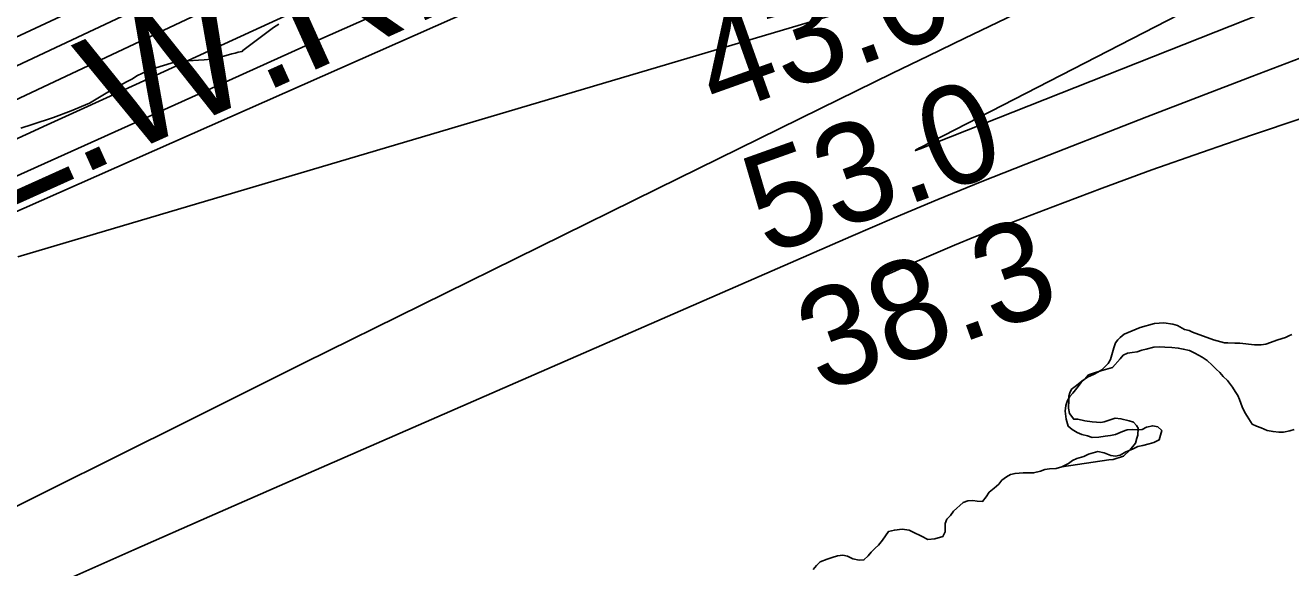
# Model space of a CAD drawing. Extents: x 3187622 to 3225504, y 800805 to 826213.
# Drawn here: x 3219572 to 3220427, y 811672 to 812039 of the extents above; entities that cross this region are included whole.
import ezdxf

# ---------------------------------------------------------------- set-up
doc = ezdxf.new("R2010")
doc.units = 0
for name, color, linetype in [('V-RIVR-RANG', 7, 'Continuous'), ('V-SITE-VEGE', 7, 'Continuous'), ('V-TOPO-DPTH', 7, 'Continuous'), ('V-TOPO-MAJR', 7, 'Continuous'), ('V-TOPO-MINR', 7, 'Continuous'), ('V-TOPO-SHOR', 7, 'Continuous'), ('V-TOPO-WATR-IDEN', 7, 'Continuous')]:
    doc.layers.add(name, color=color, linetype=linetype)

msp = doc.modelspace()

# ---------------------------------------------------------------- linework, layer by layer
at = {"layer": 'V-SITE-VEGE'}
for points in [[(3219569.008, 811969.758), (3219576.767, 811972.175), (3219591.1180000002, 811976.998), (3219603.1380000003, 811981.405), (3219615.538, 811986.5970000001), (3219626.755, 811993.333), (3219634.879, 811998.09), (3219644.171, 812002.858), (3219648.04, 812005.236), (3219653.848, 812008.0210000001), (3219657.3340000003, 812009.615), (3219673.632, 812014.458), (3219676.7430000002, 812014.88), (3219682.186, 812015.326), (3219689.186, 812015.791), (3219693.08, 812015.832), (3219697.747, 812016.2710000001), (3219704.735, 812017.9010000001), (3219711.722, 812019.92), (3219714.051, 812020.336), (3219715.988, 812021.135), (3219718.708, 812021.552), (3219719.089, 812022.335), (3219739.948, 812037.736), (3219743.426, 812040.107)], [(3220426.053, 811829.341), (3220423.73, 811828.152), (3220418.688, 811826.5380000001), (3220410.543, 811823.728), (3220407.432, 811823.306), (3220402.7630000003, 811823.257), (3220393.02, 811824.322), (3220389.5160000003, 811824.285), (3220384.843, 811824.625), (3220382.508, 811824.598), (3220375.092, 811826.466), (3220361.022, 811831.768), (3220358.6750000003, 811832.911), (3220355.554, 811833.657), (3220350.8540000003, 811836.331), (3220347.733, 811837.077), (3220341.4930000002, 811838.179), (3220335.271, 811837.724), (3220325.5700000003, 811834.898), (3220314.717, 811830.501), (3220312.018, 811828.135), (3220310.4760000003, 811826.562), (3220308.94, 811824.6), (3220307.809, 811821.086), (3220305.556, 811813.277), (3220304.029, 811810.537), (3220299.793, 811806.209), (3220297.086, 811804.6240000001), (3220293.987, 811803.035), (3220290.112, 811801.435), (3220286.25, 811798.671), (3220281.615, 811795.117), (3220279.301, 811793.147), (3220278.1580000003, 811790.8), (3220277.4050000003, 811788.457), (3220277.433, 811785.731), (3220277.102, 811780.28), (3220277.917, 811776.786), (3220280.681, 811772.921), (3220283.4050000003, 811772.9500000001), (3220288.089, 811771.832), (3220293.1580000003, 811771.107), (3220298.999, 811770.781), (3220301.329, 811771.1950000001), (3220308.7, 811773.607), (3220312.597, 811773.259), (3220318.062, 811771.758), (3220321.185, 811771.012), (3220323.1550000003, 811768.698), (3220324.343, 811766.767), (3220324.003, 811762.091), (3220323.245, 811760.137), (3220322.504, 811756.625), (3220318.662, 811751.915), (3220314.42, 811747.976), (3220307.441, 811745.568), (3220304.326, 811745.535), (3220272.702, 811740.665), (3220268.869, 811739.666), (3220264.308, 811739.377), (3220261.191, 811738.863), (3220258.3170000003, 811737.872), (3220253.5270000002, 811736.62), (3220249.683, 811736.579), (3220246.56, 811736.547), (3220241.038, 811736.248), (3220237.923, 811735.4940000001), (3220235.296, 811734.025), (3220232.199, 811731.5920000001), (3220230.065, 811728.926), (3220226.971, 811726.2490000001), (3220223.634, 811723.572), (3220221.507, 811720.427), (3220219.137, 811717.279), (3220215.5330000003, 811717.482), (3220212.403, 811717.9280000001), (3220209.044, 811717.652), (3220205.931, 811716.658), (3220199.507, 811710.826), (3220197.377, 811707.68), (3220195.001, 811705.251), (3220193.832, 811702.357), (3220193.8910000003, 811696.832), (3220192.241, 811693.692), (3220186.731, 811691.951), (3220182.173, 811691.665), (3220177.827, 811693.78), (3220172.269, 811696.604), (3220169.379, 811697.7760000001), (3220164.804, 811698.448), (3220159.526, 811697.911), (3220155.452, 811696.908), (3220151.428, 811691.099), (3220148.823, 811687.708), (3220146.4390000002, 811685.76), (3220143.826, 811683.0920000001), (3220141.6920000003, 811680.425), (3220138.839, 811677.753), (3220135.718, 811677.48), (3220131.384, 811678.3960000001), (3220127.759, 811680.28)], [(3220427.99, 811830.14), (3220426.053, 811829.341)], [(3220127.759, 811680.28), (3220124.63, 811680.966), (3220121.032, 811680.448), (3220117.4390000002, 811679.448), (3220114.091, 811678.211), (3220109.303, 811676.481), (3220106.9250000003, 811674.054), (3220104.551, 811671.385)]]:
    msp.add_lwpolyline(points, dxfattribs=at)
at = {"layer": 'V-TOPO-DPTH'}
msp.add_lwpolyline([(3220634.755193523, 812456.0380478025), (3220306.076655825, 812336.6972066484), (3220266.833089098, 812322.2494554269), (3220227.6779772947, 812307.5689490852), (3220188.6555478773, 812292.5393100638), (3220149.721573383, 812277.2769159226), (3220080.0391238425, 812249.6012456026), (3220076.019020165, 812247.9868132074), (3220072.007305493, 812246.3520171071), (3220068.0081743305, 812244.6866754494), (3220064.0174321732, 812243.0009700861), (3220032.0211226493, 812229.3415955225), (3220012.0870894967, 812220.7026544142), (3219992.2178000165, 812211.9193883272), (3219972.445626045, 812202.9196347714), (3219952.738195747, 812193.7755562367), (3219415.6845913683, 811941.0137329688)], dxfattribs=at)
at = {"layer": 'V-TOPO-MAJR'}
msp.add_lwpolyline([(3219455.7404478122, 811887.6896381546), (3219702.68603956, 811998.8891182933), (3219768.4332886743, 812028.4389701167), (3219834.208395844, 812057.9265633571), (3219900.025290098, 812087.3207687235), (3219965.870042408, 812116.6527155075), (3220067.435262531, 812161.8107502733), (3220082.53698741, 812168.4738537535), (3220097.663629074, 812175.0794525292), (3220112.8276459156, 812181.5987942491), (3220128.016579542, 812188.0606312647), (3220559.639074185, 812370.2362179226)], dxfattribs=at)
at = {"layer": 'V-TOPO-MINR'}
for points in [[(3219415.6845913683, 811941.0137329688), (3219952.738195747, 812193.7755562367), (3219972.445626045, 812202.9196347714), (3219992.2178000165, 812211.9193883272), (3220012.0870894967, 812220.7026544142), (3220032.0211226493, 812229.3415955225), (3220064.0174321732, 812243.0009700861), (3220068.0081743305, 812244.6866754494), (3220072.007305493, 812246.3520171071), (3220076.019020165, 812247.9868132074), (3220080.0391238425, 812249.6012456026), (3220149.721573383, 812277.2769159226), (3220188.6555478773, 812292.5393100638), (3220227.6779772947, 812307.5689490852), (3220266.833089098, 812322.2494554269), (3220306.076655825, 812336.6972066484), (3220634.755193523, 812456.0380478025)], [(3219506.2889276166, 811960.9502927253), (3220045.509556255, 812215.2859884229), (3220061.6633952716, 812222.7688760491), (3220077.88395626, 812230.1013973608), (3220094.204600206, 812237.2083692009), (3220110.591966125, 812244.1649747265), (3220127.074552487, 812250.8927527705), (3220143.6173205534, 812257.4659306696), (3220160.2503611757, 812263.8072083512), (3220176.943583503, 812269.9938858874), (3220658.5226054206, 812444.6529556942)], [(3221671.2620753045, 812404.833254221), (3221586.9103530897, 812370.9373627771), (3221502.1242194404, 812338.2017785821), (3221416.6864686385, 812307.2066552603), (3221330.814306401, 812277.3718391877), (3220400.92489229, 811964.9169262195), (3220367.151291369, 811953.3282824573), (3220333.480499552, 811941.4539372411), (3220299.9639213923, 811929.1510398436), (3220266.550152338, 811916.5624409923), (3220228.7331854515, 811902.0388102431), (3220214.3523170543, 811896.3837109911), (3220200.034453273, 811890.5767560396), (3220185.8110964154, 811884.5420175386), (3220171.6507441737, 811878.3554233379), (3220144.1668125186, 811866.0856647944)], [(3219443.792072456, 811859.2750817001), (3220000.1197132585, 812105.5500921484), (3220017.740708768, 812113.3326744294), (3220035.370470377, 812121.095302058), (3220053.0133811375, 812128.8279977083), (3220070.665057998, 812136.5407387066), (3220098.4056216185, 812148.6337035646), (3220102.1986326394, 812150.2730942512), (3220105.9983648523, 812151.8966173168), (3220109.808178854, 812153.4963389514), (3220113.6247140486, 812155.0801929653), (3220201.9374742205, 812191.4064153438), (3220250.0195534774, 812210.8744763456), (3220298.2404236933, 812229.9866346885), (3220346.669480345, 812248.5649390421), (3220395.2373279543, 812266.7873407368), (3220660.015383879, 812364.4656490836)], [(3219527.0241178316, 811944.4361734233), (3219586.90464876, 811971.8894684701), (3219646.79032697, 811999.3315266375), (3219706.6837261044, 812026.756729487), (3219766.5822725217, 812054.170695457), (3220032.9723042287, 812176.0449672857), (3220060.6492392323, 812188.5496953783), (3220088.402901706, 812200.8794949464), (3220116.271655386, 812212.9469017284), (3220144.2171365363, 812224.8393799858), (3220240.1738023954, 812265.1411063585), (3220316.3575510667, 812296.5395423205), (3220392.81102384, 812327.2533533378), (3220469.6690827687, 812356.9402269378)], [(3219567.1677622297, 811882.7605645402), (3220102.7777508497, 812041.5342999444), (3220122.065132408, 812047.5779561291), (3220141.2136795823, 812054.0144206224), (3220160.153975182, 812061.0400975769), (3220178.9554363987, 812068.4585828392), (3220197.6154175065, 812076.2585056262), (3220216.2259105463, 812084.1733096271), (3220234.7621714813, 812092.2604354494), (3220253.248944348, 812100.4624424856), (3220727.824125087, 812313.6571141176)], [(3219412.2125315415, 811959.5369496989), (3219779.383703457, 812131.0083526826), (3219827.092145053, 812152.9664599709), (3219874.9586430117, 812174.569096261), (3219923.0622255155, 812195.6385260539), (3219971.323864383, 812216.3524848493), (3220049.4875244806, 812249.3873564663), (3220058.7959389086, 812253.2928824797)], [(3219540.7955552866, 811701.460889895), (3219681.3219593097, 811771.4611468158), (3219760.6881894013, 811810.9215337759), (3219840.0937173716, 811850.302533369), (3219919.5581921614, 811889.5644519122), (3219999.06196483, 811928.7469830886), (3220109.4705157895, 811983.0577635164), (3220133.814696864, 811994.9941059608), (3220158.1791580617, 812006.8887721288), (3220182.574039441, 812018.720923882), (3220206.9892009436, 812030.5113993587), (3220279.4821129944, 812065.4048486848), (3220340.2708038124, 812094.3703654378), (3220401.2086238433, 812123.0153606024), (3220462.3701376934, 812151.1795733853)], [(3220481.5136410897, 812076.6237778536), (3220176.8195004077, 811955.821265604), (3220173.7418735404, 811954.6105588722), (3220173.66151013, 811954.6265672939), (3220173.6139999, 811954.6592214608), (3220173.6157694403, 811954.7168442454), (3220173.6503921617, 811954.7911127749), (3220176.5282616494, 811956.3917434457), (3220176.688495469, 811956.4744331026), (3220558.7955590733, 812153.2583941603)], [(3220471.948894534, 812031.6420599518), (3220400.9707616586, 812004.6811766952), (3220330.134466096, 811977.3423546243), (3220248.2953700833, 811945.3815365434), (3220218.5575029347, 811933.5643191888), (3220188.9162533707, 811921.5134332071), (3220159.4199301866, 811909.1120442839), (3220130.020224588, 811896.4769867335), (3219747.4821749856, 811729.3812773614), (3219696.5045165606, 811707.0346442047), (3219645.5659691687, 811684.5995230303), (3219594.6860883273, 811662.0316698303)]]:
    msp.add_lwpolyline(points, dxfattribs=at)
at = {"layer": 'V-TOPO-SHOR'}
for points in [[(3220429.786, 811765.868), (3220426.671, 811765.1140000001), (3220422.358, 811764.109), (3220419.235, 811764.076), (3220415.387, 811764.514), (3220411.536, 811765.196), (3220407.432, 811767.072), (3220404.2970000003, 811768.241), (3220401.399, 811769.652), (3220397.981, 811774.9010000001), (3220396.271, 811777.525), (3220394.548, 811781.351), (3220392.818, 811786.137), (3220391.5870000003, 811789.006), (3220389.877, 811791.632), (3220387.9250000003, 811794.495), (3220384.5130000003, 811799.023), (3220381.6010000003, 811801.8740000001), (3220379.411, 811804.493), (3220376.987, 811806.6290000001), (3220374.3140000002, 811809.484), (3220370.916, 811812.5700000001), (3220367.529, 811814.938), (3220362.4560000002, 811817.527), (3220358.833, 811819.411), (3220354.739, 811820.328), (3220351.3680000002, 811821.012), (3220347.041, 811821.448), (3220342.234, 811821.637), (3220338.628, 811821.84), (3220334.788, 811821.559), (3220329.756, 811820.304), (3220326.6410000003, 811819.552), (3220323.5300000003, 811818.557), (3220320.171, 811818.041), (3220317.054, 811817.529), (3220314.183, 811816.296), (3220312.051, 811813.631), (3220306.826, 811807.811), (3220302.276, 811806.562), (3220298.923, 811805.564), (3220294.133, 811804.073), (3220290.782, 811802.836), (3220288.171, 811799.926), (3220285.791, 811797.7390000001), (3220282.711, 811793.8640000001), (3220280.1040000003, 811790.4720000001), (3220277.964, 811788.287), (3220276.551, 811785.631), (3220275.3850000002, 811782.2540000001), (3220274.9450000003, 811778.406), (3220275.486, 811772.886), (3220276.977, 811768.096), (3220279.6410000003, 811765.964), (3220283.026, 811763.836), (3220286.164, 811762.669), (3220290.0160000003, 811761.7490000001), (3220293.1520000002, 811760.582), (3220297.713, 811760.8690000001), (3220302.032, 811761.395), (3220305.628, 811761.9130000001), (3220308.985, 811762.671), (3220313.769, 811764.6410000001), (3220316.882, 811765.636), (3220320.241, 811765.9130000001), (3220323.605, 811765.708), (3220326.966, 811765.982), (3220329.833, 811767.4550000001), (3220334.147, 811768.461), (3220337.518, 811767.7760000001), (3220340.188, 811765.161), (3220338.333, 811758.8960000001), (3220334.747, 811757.176), (3220331.636, 811756.183), (3220327.321, 811755.175), (3220323.966, 811754.419), (3220320.382, 811752.701), (3220315.8370000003, 811750.731), (3220312.018, 811748.529), (3220308.899, 811748.015), (3220305.771, 811748.464), (3220301.19, 811750.096), (3220297.096, 811751.014), (3220290.629, 811749.263), (3220287.522, 811747.7880000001), (3220282.731, 811746.297), (3220279.862, 811745.066), (3220277.2430000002, 811742.877), (3220272.702, 811740.665)], [(3220272.702, 811740.665), (3220268.869, 811739.666), (3220264.308, 811739.377), (3220261.191, 811738.863), (3220258.3170000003, 811737.872), (3220253.5270000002, 811736.62), (3220249.683, 811736.579), (3220246.56, 811736.547), (3220241.038, 811736.248), (3220237.923, 811735.4940000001), (3220235.296, 811734.025), (3220232.199, 811731.59), (3220230.065, 811728.926), (3220226.971, 811726.2490000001), (3220223.634, 811723.572), (3220221.507, 811720.427), (3220219.137, 811717.279), (3220215.5330000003, 811717.482), (3220212.403, 811717.9280000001), (3220209.044, 811717.652), (3220205.931, 811716.658), (3220199.507, 811710.826), (3220197.377, 811707.68), (3220195.001, 811705.251), (3220193.832, 811702.357), (3220193.889, 811696.832), (3220192.241, 811693.692), (3220186.734, 811691.951), (3220182.173, 811691.665), (3220177.827, 811693.78), (3220172.271, 811696.604), (3220169.377, 811697.7760000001), (3220164.804, 811698.448), (3220159.526, 811697.911), (3220155.45, 811696.908), (3220151.428, 811691.099), (3220148.823, 811687.708), (3220146.4390000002, 811685.76), (3220143.826, 811683.0920000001), (3220141.6920000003, 811680.425), (3220138.839, 811677.753), (3220135.718, 811677.48), (3220131.384, 811678.3960000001), (3220127.759, 811680.28), (3220124.63, 811680.966), (3220121.032, 811680.448), (3220117.4390000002, 811679.448), (3220114.089, 811678.211), (3220109.303, 811676.481), (3220106.9250000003, 811674.054), (3220104.551, 811671.385)]]:
    msp.add_lwpolyline(points, dxfattribs=at)

# ---------------------------------------------------------------- texts
at = {"layer": 'V-RIVR-RANG'}
for s, p in [('43.0', (3220039.373276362, 811977.6252542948)), ('53.0', (3220073.229276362, 811883.5302542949)), ('38.3', (3220109.817904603, 811790.41189728))]:
    msp.add_text(s, height=67, rotation=19.648325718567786, dxfattribs=at).set_placement(p)
at = {"layer": 'V-TOPO-WATR-IDEN'}
msp.add_text('L.W.R.P.', height=83, rotation=24.287817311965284, dxfattribs=at).set_placement((3219552.179126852, 811911.7209010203))

doc.saveas('drawing.dxf')
